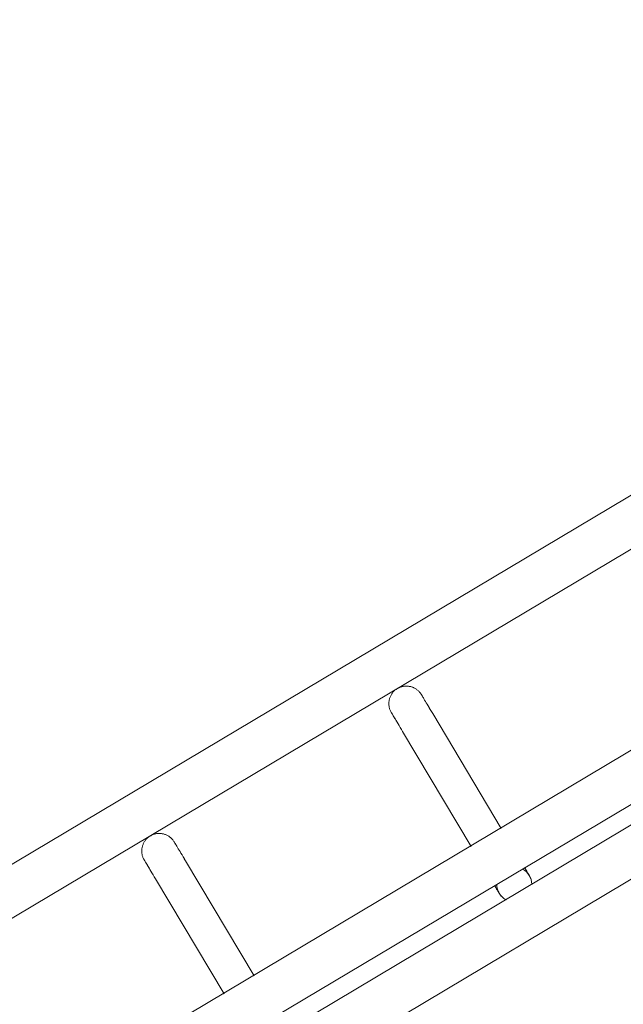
# Model space of a CAD drawing. Header units: metres. Extents: x 127444 to 127966, y 464485 to 464708.
# Tile 322 of 425: x 127925.237 to 127925.341, y 464650.758 to 464650.927. Entities that reach past the tile are written whole.
import ezdxf

# ---------------------------------------------------------------- set-up
doc = ezdxf.new("R2010")
doc.units = ezdxf.units.M
for name, color, linetype, lineweight in [('A-FLOR-HRAL', 11, 'Continuous', 9), ('B-WE-VH-VERHARDING_BETONSTRAATSTEEN-A-200', 8, 'Continuous', 9), ('S-BEAM', 12, 'Continuous', 9)]:
    doc.layers.add(name, color=color, linetype=linetype, lineweight=lineweight)

# ---------------------------------------------------------------- blocks, each defined once
blk = doc.blocks.new('34_22_B_BNP_Hekwerk_Integra_Schuin - Integra_Schuin_1000-4876941--2_00_00')
at = {"layer": 'A-FLOR-HRAL'}
for p, q in [((2736.98, 47.13), (-1956.09, 47.13)), ((-1956.09, 39.13), (2736.98, 39.13)), ((2736.97, 9.5), (-1956.09, 9.5)), ((-1956.09, 1.5), (2736.97, 1.5)), ((2736.97, -1.5), (-1956.09, -1.5)), ((-1956.09, -9.5), (2736.97, -9.5))]:
    blk.add_line(p, q, dxfattribs=at)
at = {"layer": 'S-BEAM'}
for p, q in [((1222.38, 32.34), (1222.38, 9.36)), ((1222.38, 32.34), (1222.38, 9.36)), ((1222.38, 32.34), (1222.38, 9.36)), ((1222.38, 32.34), (1222.38, 9.37)), ((1228.38, 9.36), (1228.38, 32.34)), ((1228.38, 9.36), (1228.38, 32.34)), ((1228.38, 9.36), (1228.38, 32.34)), ((1228.38, 9.37), (1228.38, 32.34)), ((1271.74, 32.34), (1271.74, 9.36)), ((1271.74, 32.34), (1271.74, 9.36)), ((1271.74, 32.34), (1271.74, 9.36)), ((1271.74, 32.34), (1271.74, 9.37)), ((1277.74, 9.36), (1277.74, 32.34)), ((1277.74, 9.36), (1277.74, 32.34)), ((1277.74, 9.36), (1277.74, 32.34)), ((1277.74, 9.37), (1277.74, 32.34))]:
    blk.add_line(p, q, dxfattribs=at)
at = {"layer": 'S-BEAM', "flags": 128}
for points in [[(1222.38, 36.13), (1222.38, 36.25), (1222.39, 36.36), (1222.4, 36.48), (1222.42, 36.6), (1222.44, 36.72), (1222.46, 36.84), (1222.49, 36.95), (1222.53, 37.07), (1222.57, 37.18), (1222.61, 37.29), (1222.66, 37.4), (1222.72, 37.51), (1222.77, 37.62), (1222.83, 37.72), (1222.9, 37.82), (1222.97, 37.92), (1223.04, 38.01), (1223.12, 38.1), (1223.2, 38.19), (1223.29, 38.28), (1223.37, 38.36), (1223.47, 38.44), (1223.56, 38.51), (1223.66, 38.58), (1223.76, 38.65), (1223.86, 38.71), (1223.96, 38.77), (1224.07, 38.83), (1224.18, 38.88), (1224.29, 38.92), (1224.4, 38.96), (1224.52, 39), (1224.63, 39.03), (1224.75, 39.06), (1224.87, 39.08), (1224.99, 39.1), (1225.1, 39.11), (1225.22, 39.12), (1225.34, 39.12), (1225.46, 39.12), (1225.58, 39.12), (1225.7, 39.11), (1225.82, 39.09), (1225.94, 39.07), (1226.06, 39.05), (1226.17, 39.02), (1226.29, 38.98), (1226.4, 38.94), (1226.52, 38.9), (1226.63, 38.85), (1226.73, 38.8), (1226.84, 38.74), (1226.94, 38.68), (1227.04, 38.62), (1227.14, 38.55), (1227.24, 38.48), (1227.33, 38.4), (1227.42, 38.32), (1227.51, 38.24), (1227.59, 38.15), (1227.67, 38.06), (1227.74, 37.97), (1227.82, 37.87), (1227.88, 37.77), (1227.95, 37.67), (1228.01, 37.57), (1228.06, 37.46), (1228.11, 37.35), (1228.16, 37.24), (1228.2, 37.13), (1228.24, 37.02), (1228.27, 36.9), (1228.3, 36.78), (1228.33, 36.67), (1228.35, 36.55), (1228.36, 36.43), (1228.37, 36.31), (1228.38, 36.19), (1228.38, 36.13)], [(1222.42, 36.6), (1222.44, 36.72), (1222.46, 36.84), (1222.49, 36.95), (1222.53, 37.07), (1222.57, 37.18), (1222.61, 37.29), (1222.66, 37.4), (1222.72, 37.51), (1222.77, 37.62), (1222.83, 37.72), (1222.9, 37.82), (1222.97, 37.92), (1223.04, 38.01), (1223.12, 38.1), (1223.2, 38.19), (1223.29, 38.28), (1223.37, 38.36), (1223.47, 38.44), (1223.56, 38.51), (1223.66, 38.58), (1223.76, 38.65), (1223.86, 38.71), (1223.96, 38.77), (1224.07, 38.83), (1224.18, 38.88), (1224.29, 38.92), (1224.4, 38.96), (1224.52, 39), (1224.63, 39.03), (1224.75, 39.06), (1224.87, 39.08), (1224.99, 39.1), (1225.1, 39.11), (1225.22, 39.12), (1225.34, 39.12), (1225.46, 39.12), (1225.58, 39.12), (1225.7, 39.11), (1225.82, 39.09), (1225.94, 39.07), (1226.06, 39.05), (1226.17, 39.02), (1226.29, 38.98), (1226.4, 38.94), (1226.52, 38.9), (1226.63, 38.85), (1226.73, 38.8), (1226.84, 38.74), (1226.94, 38.68), (1227.04, 38.62), (1227.14, 38.55), (1227.24, 38.48), (1227.33, 38.4), (1227.42, 38.32), (1227.51, 38.24), (1227.59, 38.15), (1227.67, 38.06), (1227.74, 37.97), (1227.82, 37.87), (1227.88, 37.77), (1227.95, 37.67), (1228.01, 37.57), (1228.06, 37.46), (1228.11, 37.35), (1228.16, 37.24), (1228.2, 37.13), (1228.24, 37.02), (1228.27, 36.9), (1228.3, 36.78), (1228.33, 36.67), (1228.35, 36.55), (1228.36, 36.43), (1228.37, 36.31), (1228.38, 36.19), (1228.38, 36.13)], [(1271.74, 36.13), (1271.74, 36.25), (1271.75, 36.36), (1271.76, 36.48), (1271.78, 36.6), (1271.8, 36.72), (1271.82, 36.84), (1271.85, 36.95), (1271.89, 37.07), (1271.93, 37.18), (1271.97, 37.29), (1272.02, 37.4), (1272.08, 37.51), (1272.13, 37.62), (1272.2, 37.72), (1272.26, 37.82), (1272.33, 37.92), (1272.4, 38.01), (1272.48, 38.1), (1272.56, 38.19), (1272.65, 38.28), (1272.73, 38.36), (1272.83, 38.44), (1272.92, 38.51), (1273.02, 38.58), (1273.12, 38.65), (1273.22, 38.71), (1273.32, 38.77), (1273.43, 38.83), (1273.54, 38.88), (1273.65, 38.92), (1273.76, 38.96), (1273.88, 39), (1273.99, 39.03), (1274.11, 39.06), (1274.23, 39.08), (1274.35, 39.1), (1274.47, 39.11), (1274.58, 39.12), (1274.7, 39.12), (1274.82, 39.12), (1274.94, 39.12), (1275.06, 39.11), (1275.18, 39.09), (1275.3, 39.07), (1275.42, 39.05), (1275.53, 39.02), (1275.65, 38.98), (1275.76, 38.94), (1275.88, 38.9), (1275.99, 38.85), (1276.09, 38.8), (1276.2, 38.74), (1276.3, 38.68), (1276.4, 38.62), (1276.5, 38.55), (1276.6, 38.48), (1276.69, 38.4), (1276.78, 38.32), (1276.87, 38.24), (1276.95, 38.15), (1277.03, 38.06), (1277.1, 37.97), (1277.18, 37.87), (1277.24, 37.77), (1277.31, 37.67), (1277.37, 37.57), (1277.42, 37.46), (1277.47, 37.35), (1277.52, 37.24), (1277.56, 37.13), (1277.6, 37.02), (1277.64, 36.9), (1277.66, 36.78), (1277.69, 36.67), (1277.71, 36.55), (1277.72, 36.43), (1277.73, 36.31), (1277.74, 36.19), (1277.74, 36.13)], [(1271.78, 36.6), (1271.8, 36.72), (1271.82, 36.84), (1271.85, 36.95), (1271.89, 37.07), (1271.93, 37.18), (1271.97, 37.29), (1272.02, 37.4), (1272.08, 37.51), (1272.13, 37.62), (1272.2, 37.72), (1272.26, 37.82), (1272.33, 37.92), (1272.4, 38.01), (1272.48, 38.1), (1272.56, 38.19), (1272.65, 38.28), (1272.73, 38.36), (1272.83, 38.44), (1272.92, 38.51), (1273.02, 38.58), (1273.12, 38.65), (1273.22, 38.71), (1273.32, 38.77), (1273.43, 38.83), (1273.54, 38.88), (1273.65, 38.92), (1273.76, 38.96), (1273.88, 39), (1273.99, 39.03), (1274.11, 39.06), (1274.23, 39.08), (1274.35, 39.1), (1274.47, 39.11), (1274.58, 39.12), (1274.7, 39.12), (1274.82, 39.12), (1274.94, 39.12), (1275.06, 39.11), (1275.18, 39.09), (1275.3, 39.07), (1275.42, 39.05), (1275.53, 39.02), (1275.65, 38.98), (1275.76, 38.94), (1275.88, 38.9), (1275.99, 38.85), (1276.09, 38.8), (1276.2, 38.74), (1276.3, 38.68), (1276.4, 38.62), (1276.5, 38.55), (1276.6, 38.48), (1276.69, 38.4), (1276.78, 38.32), (1276.87, 38.24), (1276.95, 38.15), (1277.03, 38.06), (1277.1, 37.97), (1277.18, 37.87), (1277.24, 37.77), (1277.31, 37.67), (1277.37, 37.57), (1277.42, 37.46), (1277.47, 37.35), (1277.52, 37.24), (1277.56, 37.13), (1277.6, 37.02), (1277.64, 36.9), (1277.66, 36.78), (1277.69, 36.67), (1277.71, 36.55), (1277.72, 36.43), (1277.73, 36.31), (1277.74, 36.19), (1277.74, 36.13)], [(1222.38, 32.34), (1222.38, 32.75), (1222.38, 33.15), (1222.38, 33.52), (1222.38, 33.87), (1222.38, 34.2), (1222.38, 34.5), (1222.38, 34.78), (1222.38, 35.03), (1222.38, 35.26), (1222.38, 35.46), (1222.38, 35.64), (1222.38, 35.78), (1222.38, 35.91), (1222.38, 36), (1222.38, 36.07), (1222.38, 36.11), (1222.38, 36.13)], [(1222.38, 36.13), (1222.38, 36.11), (1222.38, 36.07), (1222.38, 36), (1222.38, 35.91), (1222.38, 35.79), (1222.38, 35.64), (1222.38, 35.46), (1222.38, 35.26), (1222.38, 35.04), (1222.38, 34.78), (1222.38, 34.51), (1222.38, 34.2), (1222.38, 33.88), (1222.38, 33.53), (1222.38, 33.16), (1222.38, 32.76), (1222.38, 32.34), (1222.38, 32.34)], [(1228.38, 32.34), (1228.38, 32.75), (1228.38, 33.15), (1228.38, 33.52), (1228.38, 33.87), (1228.38, 34.2), (1228.38, 34.5), (1228.38, 34.78), (1228.38, 35.03), (1228.38, 35.26), (1228.38, 35.46), (1228.38, 35.64), (1228.38, 35.78), (1228.38, 35.91), (1228.38, 36), (1228.38, 36.07), (1228.38, 36.11), (1228.38, 36.13)], [(1228.38, 36.13), (1228.38, 36.11), (1228.38, 36.07), (1228.38, 36), (1228.38, 35.91), (1228.38, 35.79), (1228.38, 35.64), (1228.38, 35.46), (1228.38, 35.26), (1228.38, 35.04), (1228.38, 34.78), (1228.38, 34.51), (1228.38, 34.2), (1228.38, 33.88), (1228.38, 33.53), (1228.38, 33.16), (1228.38, 32.76), (1228.38, 32.34), (1228.38, 32.34)], [(1228.38, 33.52), (1228.38, 33.87), (1228.38, 34.2), (1228.38, 34.5), (1228.38, 34.78), (1228.38, 35.03), (1228.38, 35.26), (1228.38, 35.46), (1228.38, 35.64), (1228.38, 35.78), (1228.38, 35.91), (1228.38, 36), (1228.38, 36.07), (1228.38, 36.11), (1228.38, 36.13)], [(1228.38, 36.13), (1228.38, 36.11), (1228.38, 36.07), (1228.38, 36), (1228.38, 35.91), (1228.38, 35.79), (1228.38, 35.64), (1228.38, 35.46), (1228.38, 35.26), (1228.38, 35.04), (1228.38, 34.78), (1228.38, 34.51), (1228.38, 34.2), (1228.38, 33.88), (1228.38, 33.53)], [(1271.74, 32.34), (1271.74, 32.75), (1271.74, 33.15), (1271.74, 33.52), (1271.74, 33.87), (1271.74, 34.2), (1271.74, 34.5), (1271.74, 34.78), (1271.74, 35.03), (1271.74, 35.26), (1271.74, 35.46), (1271.74, 35.64), (1271.74, 35.78), (1271.74, 35.91), (1271.74, 36), (1271.74, 36.07), (1271.74, 36.11), (1271.74, 36.13)], [(1271.74, 36.13), (1271.74, 36.11), (1271.74, 36.07), (1271.74, 36), (1271.74, 35.91), (1271.74, 35.79), (1271.74, 35.64), (1271.74, 35.46), (1271.74, 35.26), (1271.74, 35.04), (1271.74, 34.78), (1271.74, 34.51), (1271.74, 34.2), (1271.74, 33.88), (1271.74, 33.53), (1271.74, 33.16), (1271.74, 32.76), (1271.74, 32.34), (1271.74, 32.34)], [(1277.74, 32.34), (1277.74, 32.75), (1277.74, 33.15), (1277.74, 33.52), (1277.74, 33.87), (1277.74, 34.2), (1277.74, 34.5), (1277.74, 34.78), (1277.74, 35.03), (1277.74, 35.26), (1277.74, 35.46), (1277.74, 35.64), (1277.74, 35.78), (1277.74, 35.91), (1277.74, 36), (1277.74, 36.07), (1277.74, 36.11), (1277.74, 36.13)], [(1277.74, 36.13), (1277.74, 36.11), (1277.74, 36.07), (1277.74, 36), (1277.74, 35.91), (1277.74, 35.79), (1277.74, 35.64), (1277.74, 35.46), (1277.74, 35.26), (1277.74, 35.04), (1277.74, 34.78), (1277.74, 34.51), (1277.74, 34.2), (1277.74, 33.88), (1277.74, 33.53), (1277.74, 33.16), (1277.74, 32.76), (1277.74, 32.34), (1277.74, 32.34)], [(1277.74, 33.52), (1277.74, 33.87), (1277.74, 34.2), (1277.74, 34.5), (1277.74, 34.78), (1277.74, 35.03), (1277.74, 35.26), (1277.74, 35.46), (1277.74, 35.64), (1277.74, 35.78), (1277.74, 35.91), (1277.74, 36), (1277.74, 36.07), (1277.74, 36.11), (1277.74, 36.13)], [(1277.74, 36.13), (1277.74, 36.11), (1277.74, 36.07), (1277.74, 36), (1277.74, 35.91), (1277.74, 35.79), (1277.74, 35.64), (1277.74, 35.46), (1277.74, 35.26), (1277.74, 35.04), (1277.74, 34.78), (1277.74, 34.51), (1277.74, 34.2), (1277.74, 33.88), (1277.74, 33.53)], [(1222.38, 32.34), (1222.38, 32.75), (1222.38, 33.15), (1222.38, 33.52), (1222.38, 33.87), (1222.38, 34.2)], [(1222.38, 34.2), (1222.38, 33.88), (1222.38, 33.53), (1222.38, 33.16), (1222.38, 32.76), (1222.38, 32.34), (1222.38, 32.34)], [(1271.74, 32.34), (1271.74, 32.75), (1271.74, 33.15), (1271.74, 33.52), (1271.74, 33.87), (1271.74, 34.2)], [(1271.74, 34.2), (1271.74, 33.88), (1271.74, 33.53), (1271.74, 33.16), (1271.74, 32.76), (1271.74, 32.34), (1271.74, 32.34)], [(1271.74, 1.58), (1271.74, 1.38), (1271.74, 1.19), (1271.74, 1.02), (1271.74, 0.86), (1271.74, 0.71), (1271.74, 0.58), (1271.74, 0.46), (1271.74, 0.35), (1271.74, 0.26), (1271.74, 0.18), (1271.74, 0.12), (1271.74, 0.07), (1271.74, 0.03), (1271.74, 0.01), (1271.74, 0)], [(1271.74, 1.58), (1271.74, 1.38), (1271.74, 1.19), (1271.74, 1.02), (1271.74, 0.86), (1271.74, 0.71), (1271.74, 0.58), (1271.74, 0.46), (1271.74, 0.35), (1271.74, 0.26), (1271.74, 0.18), (1271.74, 0.12), (1271.74, 0.07), (1271.74, 0.03), (1271.74, 0.01), (1271.74, 0)], [(1271.74, 0), (1271.74, 0.01), (1271.74, 0.03), (1271.74, 0.06), (1271.74, 0.11), (1271.74, 0.18), (1271.74, 0.26), (1271.74, 0.35), (1271.74, 0.46), (1271.74, 0.58), (1271.74, 0.71), (1271.74, 0.86), (1271.74, 1.02), (1271.74, 1.19), (1271.74, 1.37), (1271.74, 1.57)], [(1271.74, 0), (1271.74, 0.01), (1271.74, 0.03), (1271.74, 0.06), (1271.74, 0.11), (1271.74, 0.18), (1271.74, 0.26), (1271.74, 0.35), (1271.74, 0.46), (1271.74, 0.58), (1271.74, 0.71), (1271.74, 0.86), (1271.74, 1.02), (1271.74, 1.19), (1271.74, 1.37), (1271.74, 1.57)], [(1271.79, -0.54), (1271.77, -0.42), (1271.75, -0.3), (1271.74, -0.18), (1271.74, -0.06), (1271.74, 0)], [(1271.79, -0.54), (1271.77, -0.42), (1271.75, -0.3), (1271.74, -0.18), (1271.74, -0.06), (1271.74, 0)], [(1277.74, 0), (1277.73, -0.12), (1277.73, -0.24), (1277.72, -0.36), (1277.7, -0.48), (1277.68, -0.6)], [(1277.74, 0), (1277.73, -0.12), (1277.73, -0.24), (1277.72, -0.36), (1277.7, -0.48), (1277.68, -0.6)], [(1277.74, 1.58), (1277.74, 1.38), (1277.74, 1.19), (1277.74, 1.02), (1277.74, 0.86), (1277.74, 0.71), (1277.74, 0.58), (1277.74, 0.46), (1277.74, 0.35), (1277.74, 0.26), (1277.74, 0.18), (1277.74, 0.12), (1277.74, 0.07), (1277.74, 0.03), (1277.74, 0.01), (1277.74, 0)], [(1277.74, 1.58), (1277.74, 1.38), (1277.74, 1.19), (1277.74, 1.02), (1277.74, 0.86), (1277.74, 0.71), (1277.74, 0.58), (1277.74, 0.46), (1277.74, 0.35), (1277.74, 0.26), (1277.74, 0.18), (1277.74, 0.12), (1277.74, 0.07), (1277.74, 0.03), (1277.74, 0.01), (1277.74, 0)], [(1277.74, 0), (1277.74, 0.01), (1277.74, 0.03), (1277.74, 0.06), (1277.74, 0.11), (1277.74, 0.18), (1277.74, 0.26), (1277.74, 0.35), (1277.74, 0.46), (1277.74, 0.58), (1277.74, 0.71), (1277.74, 0.86), (1277.74, 1.02), (1277.74, 1.19), (1277.74, 1.37), (1277.74, 1.57)], [(1277.74, 0), (1277.74, 0.01), (1277.74, 0.03), (1277.74, 0.06), (1277.74, 0.11), (1277.74, 0.18), (1277.74, 0.26), (1277.74, 0.35), (1277.74, 0.46), (1277.74, 0.58), (1277.74, 0.71), (1277.74, 0.86), (1277.74, 1.02), (1277.74, 1.19), (1277.74, 1.37), (1277.74, 1.57)], [(1272.17, -1.55), (1272.11, -1.44), (1272.05, -1.34), (1272, -1.23)], [(1272.17, -1.55), (1272.11, -1.44), (1272.05, -1.34), (1272, -1.23)]]:
    blk.add_lwpolyline(points, dxfattribs=at)
at = {"layer": 'S-BEAM'}
for start, end in [(150, 180), (165, 180), (180, 210), (180, 195), (0, 30), (330, 0), (0, 15), (345, 0)]:
    blk.add_arc((1274.74, 0), 3, start, end, dxfattribs=at)

msp = doc.modelspace()

# ---------------------------------------------------------------- hatches: boundary and pattern name
at = {"layer": 'B-WE-VH-VERHARDING_BETONSTRAATSTEEN-A-200'}
h = msp.add_hatch(dxfattribs=at)
h.set_pattern_fill('AVH-BSS_KEIFORMAAT_ELLEBOOG-SO', color=256, angle=1, pattern_type=2)
h.set_pattern_definition([(31.81611, (127908.58607, 464613.06392), (0.03386772, 0.14457862), [0.315, -0.105]), (301.81611, (127908.47536, 464613.24236), (0.03386772, 0.14457862), [0.315, -0.105])])
h.paths.add_polyline_path([(127940.57923, 464651.66311), (127937.65926, 464649.92134), (127938.01786, 464649.32017), (127940.93783, 464651.06194)], flags=16)
h.paths.add_polyline_path([(127944.2228, 464653.02142), (127943.8642, 464653.62259), (127940.94423, 464651.88083), (127941.30283, 464651.27966)], flags=16)
edge = h.paths.add_edge_path(flags=16)
edge.add_arc((127917.88105, 464700.47107), 0.4, 30.8149, 210.8149)
edge.add_line((127917.53752, 464700.26616), (127921.37951, 464693.82496))
edge.add_arc((127921.72304, 464694.02987), 0.4, 210.8149, 390.8149)
edge.add_line((127922.06657, 464694.23477), (127918.22458, 464700.67597))
edge = h.paths.add_edge_path()
edge.add_line((127929.24995, 464697.53579), (127928.80329, 464697.26935))
edge.add_line((127928.80329, 464697.26935), (127928.62665, 464697.56548))
edge.add_line((127928.62665, 464697.56548), (127924.41416, 464695.05272))
edge.add_line((127924.41416, 464695.05272), (127919.91876, 464702.589))
edge.add_arc((127922.49521, 464704.12585), 3, 146.6578, 210.81611, ccw=False)
edge.add_line((127919.989, 464705.77476), (127913.63025, 464701.98178))
edge.add_arc((127913.33915, 464701.57526), 0.5, 30.8162, 54.3942, ccw=False)
edge.add_line((127913.76856, 464701.8314), (127919.60859, 464692.04091))
edge.add_arc((127919.17411, 464691.7839), 0.50481, -52.9525, 30.6058, ccw=False)
edge.add_line((127919.47824, 464691.381), (127915.65218, 464689.09885))
edge.add_line((127915.65218, 464689.09885), (127916.2004, 464688.17979))
edge.add_line((127916.2004, 464688.17979), (127915.59923, 464687.82119))
edge.add_line((127915.59923, 464687.82119), (127915.05101, 464688.74026))
edge.add_line((127915.05101, 464688.74026), (127913.20424, 464687.63872))
edge.add_line((127913.20424, 464687.63872), (127914.89256, 464684.76207))
edge.add_line((127914.89256, 464684.76207), (127915.59184, 464684.79392))
edge.add_line((127915.59184, 464684.79392), (127915.63332, 464683.88302))
edge.add_line((127915.63332, 464683.88302), (127917.341, 464684.90122))
edge.add_line((127917.341, 464684.90122), (127916.77749, 464685.84591))
edge.add_line((127916.77749, 464685.84591), (127917.37866, 464686.20451))
edge.add_line((127917.37866, 464686.20451), (127918.50568, 464684.31512))
edge.add_line((127918.50568, 464684.31512), (127917.90451, 464683.95652))
edge.add_line((127917.90451, 464683.95652), (127919.08277, 464681.98124))
edge.add_line((127919.08277, 464681.98124), (127919.68394, 464682.33984))
edge.add_line((127919.68394, 464682.33984), (127921.4257, 464679.41987))
edge.add_line((127921.4257, 464679.41987), (127920.82453, 464679.06127))
edge.add_line((127920.82453, 464679.06127), (127922.00279, 464677.08599))
edge.add_line((127922.00279, 464677.08599), (127922.60396, 464677.44459))
edge.add_line((127922.60396, 464677.44459), (127923.73098, 464675.5552))
edge.add_line((127923.73098, 464675.5552), (127923.12981, 464675.1966))
edge.add_line((127923.12981, 464675.1966), (127924.61544, 464672.70603))
edge.add_line((127924.61544, 464672.70603), (127925.21661, 464673.06463))
edge.add_line((127925.21661, 464673.06463), (127926.34363, 464671.17523))
edge.add_line((127926.34363, 464671.17523), (127927.82926, 464668.68467))
edge.add_line((127927.82926, 464668.68467), (127928.95628, 464666.79527))
edge.add_line((127928.95628, 464666.79527), (127930.44191, 464664.30471))
edge.add_line((127930.44191, 464664.30471), (127931.56893, 464662.41531))
edge.add_line((127931.56893, 464662.41531), (127930.96776, 464662.05671))
edge.add_line((127930.96776, 464662.05671), (127932.45339, 464659.56615))
edge.add_line((127932.45339, 464659.56615), (127933.05456, 464659.92475))
edge.add_line((127933.05456, 464659.92475), (127934.18159, 464658.03535))
edge.add_line((127934.18159, 464658.03535), (127933.58041, 464657.67675))
edge.add_line((127933.58041, 464657.67675), (127933.90059, 464657.13999))
edge.add_line((127933.90059, 464657.13999), (127935.47222, 464658.07747))
edge.add_line((127935.47222, 464658.07747), (127936.59925, 464656.18808))
edge.add_line((127936.59925, 464656.18808), (127934.70986, 464655.06105))
edge.add_line((127934.70986, 464655.06105), (127933.96704, 464656.30634))
edge.add_line((127933.96704, 464656.30634), (127931.26177, 464654.69264))
edge.add_line((127931.26177, 464654.69264), (127931.62037, 464654.09147))
edge.add_line((127931.62037, 464654.09147), (127931.0192, 464653.73287))
edge.add_line((127931.0192, 464653.73287), (127930.66068, 464654.33409))
edge.add_line((127930.66068, 464654.33409), (127926.95213, 464652.12194))
edge.add_line((127926.95213, 464652.12194), (127930.18506, 464645.46298))
edge.add_line((127930.18506, 464645.46298), (127936.19927, 464649.05046))
edge.add_line((127936.19927, 464649.05046), (127936.55787, 464648.44929))
edge.add_line((127936.55787, 464648.44929), (127921.0133, 464639.17694))
edge.add_line((127921.0133, 464639.17694), (127920.84681, 464639.45605))
edge.add_line((127920.84681, 464639.45605), (127918.35625, 464637.97043))
edge.add_line((127918.35625, 464637.97043), (127918.90695, 464637.0472))
edge.add_line((127918.90695, 464637.0472), (127917.01756, 464635.92018))
edge.add_line((127917.01756, 464635.92018), (127916.46685, 464636.8434))
edge.add_line((127916.46685, 464636.8434), (127913.97628, 464635.35778))
edge.add_line((127913.97628, 464635.35778), (127914.14278, 464635.07866))
edge.add_line((127914.14278, 464635.07866), (127912.25338, 464633.95164))
edge.add_line((127912.25338, 464633.95164), (127915.11458, 464629.155))
edge.add_line((127915.11458, 464629.155), (127902.72187, 464621.76273))
edge.add_line((127902.72187, 464621.76273), (127903.5901, 464620.30719))
edge.add_line((127903.5901, 464620.30719), (127904.08821, 464620.60432))
edge.add_line((127904.08821, 464620.60432), (127904.44681, 464620.00315))
edge.add_line((127904.44681, 464620.00315), (127903.9487, 464619.70602))
edge.add_line((127903.9487, 464619.70602), (127905.69046, 464616.78605))
edge.add_line((127905.69046, 464616.78605), (127906.18858, 464617.08317))
edge.add_line((127906.18858, 464617.08317), (127906.54718, 464616.482))
edge.add_line((127906.54718, 464616.482), (127906.04906, 464616.18488))
edge.add_line((127906.04906, 464616.18488), (127907.79083, 464613.2649))
edge.add_line((127907.79083, 464613.2649), (127908.28894, 464613.56203))
edge.add_line((127908.28894, 464613.56203), (127908.58607, 464613.06392))
edge.add_line((127908.58607, 464613.06392), (127911.67781, 464614.90814))
edge.add_line((127911.67781, 464614.90814), (127911.38068, 464615.40625))
edge.add_line((127911.38068, 464615.40625), (127922.07294, 464621.78419))
edge.add_line((127922.07294, 464621.78419), (127922.37006, 464621.28608))
edge.add_line((127922.37006, 464621.28608), (127924.86063, 464622.7717))
edge.add_line((127924.86063, 464622.7717), (127924.5635, 464623.26982))
edge.add_line((127924.5635, 464623.26982), (127926.4529, 464624.39684))
edge.add_line((127926.4529, 464624.39684), (127926.75002, 464623.89873))
edge.add_line((127926.75002, 464623.89873), (127929.24059, 464625.38436))
edge.add_line((127929.24059, 464625.38436), (127928.94347, 464625.88247))
edge.add_line((127928.94347, 464625.88247), (127930.83286, 464627.00949))
edge.add_line((127930.83286, 464627.00949), (127931.12999, 464626.51138))
edge.add_line((127931.12999, 464626.51138), (127933.62055, 464627.99701))
edge.add_line((127933.62055, 464627.99701), (127933.32343, 464628.49512))
edge.add_line((127933.32343, 464628.49512), (127935.21282, 464629.62214))
edge.add_line((127935.21282, 464629.62214), (127935.50995, 464629.12403))
edge.add_line((127935.50995, 464629.12403), (127938.00051, 464630.60966))
edge.add_line((127938.00051, 464630.60966), (127937.96978, 464630.66119))
edge.add_line((127937.96978, 464630.66119), (127938.61389, 464631.0454))
edge.add_line((127938.61389, 464631.0454), (127938.3475, 464631.49198))
edge.add_line((127938.3475, 464631.49198), (127938.94867, 464631.85058))
edge.add_line((127938.94867, 464631.85058), (127939.21506, 464631.404))
edge.add_line((127939.21506, 464631.404), (127942.99385, 464633.65805))
edge.add_line((127942.99385, 464633.65805), (127942.72746, 464634.10463))
edge.add_line((127942.72746, 464634.10463), (127943.32863, 464634.46323))
edge.add_line((127943.32863, 464634.46323), (127943.59502, 464634.01665))
edge.add_line((127943.59502, 464634.01665), (127947.37381, 464636.2707))
edge.add_line((127947.37381, 464636.2707), (127947.10742, 464636.71728))
edge.add_line((127947.10742, 464636.71728), (127947.70859, 464637.07588))
edge.add_line((127947.70859, 464637.07588), (127947.97498, 464636.6293))
edge.add_line((127947.97498, 464636.6293), (127951.75377, 464638.88335))
edge.add_line((127951.75377, 464638.88335), (127951.48738, 464639.32993))
edge.add_line((127951.48738, 464639.32993), (127952.08855, 464639.68853))
edge.add_line((127952.08855, 464639.68853), (127952.35494, 464639.24195))
edge.add_line((127952.35494, 464639.24195), (127956.13373, 464641.496))
edge.add_line((127956.13373, 464641.496), (127955.86734, 464641.94258))
edge.add_line((127955.86734, 464641.94258), (127956.46851, 464642.30118))
edge.add_line((127956.46851, 464642.30118), (127956.7349, 464641.8546))
edge.add_line((127956.7349, 464641.8546), (127960.51369, 464644.10865))
edge.add_line((127960.51369, 464644.10865), (127960.2473, 464644.55523))
edge.add_line((127960.2473, 464644.55523), (127960.69389, 464644.82162))
edge.add_line((127960.69389, 464644.82162), (127959.27999, 464647.19196))
edge.add_line((127959.27999, 464647.19196), (127958.8334, 464646.92557))
edge.add_line((127958.8334, 464646.92557), (127958.47477, 464647.52678))
edge.add_line((127958.47477, 464647.52678), (127958.92142, 464647.79309))
edge.add_line((127958.92142, 464647.79309), (127958.87527, 464647.87041))
edge.add_line((127958.87527, 464647.87041), (127958.83663, 464647.84737))
edge.add_line((127958.83663, 464647.84737), (127958.29873, 464648.74912))
edge.add_line((127958.29873, 464648.74912), (127958.3374, 464648.77219))
edge.add_line((127958.3374, 464648.77219), (127958.29125, 464648.84946))
edge.add_line((127958.29125, 464648.84946), (127957.84469, 464648.58308))
edge.add_line((127957.84469, 464648.58308), (127957.48609, 464649.18425))
edge.add_line((127957.48609, 464649.18425), (127957.93268, 464649.45064))
edge.add_line((127957.93268, 464649.45064), (127955.52494, 464653.48708))
edge.add_line((127955.52494, 464653.48708), (127955.07836, 464653.22069))
edge.add_line((127955.07836, 464653.22069), (127954.71976, 464653.82186))
edge.add_line((127954.71976, 464653.82186), (127955.16635, 464654.08825))
edge.add_line((127955.16635, 464654.08825), (127952.76374, 464658.1161))
edge.add_line((127952.76374, 464658.1161), (127952.31714, 464657.8497))
edge.add_line((127952.31714, 464657.8497), (127951.95854, 464658.45088))
edge.add_line((127951.95854, 464658.45088), (127952.40514, 464658.71727))
edge.add_line((127952.40514, 464658.71727), (127950.1511, 464662.49607))
edge.add_line((127950.1511, 464662.49607), (127949.70449, 464662.22967))
edge.add_line((127949.70449, 464662.22967), (127949.34589, 464662.83084))
edge.add_line((127949.34589, 464662.83084), (127949.79248, 464663.09722))
edge.add_line((127949.79248, 464663.09722), (127947.53848, 464666.87604))
edge.add_line((127947.53848, 464666.87604), (127947.09184, 464666.60963))
edge.add_line((127947.09184, 464666.60963), (127946.73324, 464667.2108))
edge.add_line((127946.73324, 464667.2108), (127947.17983, 464667.47719))
edge.add_line((127947.17983, 464667.47719), (127944.92584, 464671.25601))
edge.add_line((127944.92584, 464671.25601), (127944.47919, 464670.98959))
edge.add_line((127944.47919, 464670.98959), (127944.12059, 464671.59076))
edge.add_line((127944.12059, 464671.59076), (127944.56722, 464671.85717))
edge.add_line((127944.56722, 464671.85717), (127942.31317, 464675.63596))
edge.add_line((127942.31317, 464675.63596), (127941.86654, 464675.36955))
edge.add_line((127941.86654, 464675.36955), (127941.50794, 464675.97072))
edge.add_line((127941.50794, 464675.97072), (127941.9546, 464676.23715))
edge.add_line((127941.9546, 464676.23715), (127939.7005, 464680.01591))
edge.add_line((127939.7005, 464680.01591), (127939.25413, 464679.74965))
edge.add_line((127939.25413, 464679.74965), (127938.89514, 464680.35059))
edge.add_line((127938.89514, 464680.35059), (127939.34202, 464680.61716))
edge.add_line((127939.34202, 464680.61716), (127937.08788, 464684.39589))
edge.add_line((127937.08788, 464684.39589), (127936.64124, 464684.12947))
edge.add_line((127936.64124, 464684.12947), (127936.28264, 464684.73064))
edge.add_line((127936.28264, 464684.73064), (127936.7293, 464684.99708))
edge.add_line((127936.7293, 464684.99708), (127934.47522, 464688.77585))
edge.add_line((127934.47522, 464688.77585), (127934.02859, 464688.50943))
edge.add_line((127934.02859, 464688.50943), (127933.66999, 464689.1106))
edge.add_line((127933.66999, 464689.1106), (127934.11664, 464689.37703))
edge.add_line((127934.11664, 464689.37703), (127931.8626, 464693.15582))
edge.add_line((127931.8626, 464693.15582), (127931.41594, 464692.88939))
edge.add_line((127931.41594, 464692.88939), (127931.05734, 464693.49056))
edge.add_line((127931.05734, 464693.49056), (127931.504, 464693.75699))
edge.add_line((127931.504, 464693.75699), (127929.24995, 464697.53579))
h.paths.add_polyline_path([(127958.14957, 464648.76494), (127958.25263, 464648.82642), (127958.88274, 464647.77007), (127958.77968, 464647.7086)], flags=17)
h = msp.add_hatch(dxfattribs=at)
h.set_pattern_fill('AVH-BSS_KEIFORMAAT_ELLEBOOG-SO', color=256, angle=1, pattern_type=2)
h.set_pattern_definition([(1, (2e-09, 52.72539), (0.103151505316, 0.106816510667), [0.315, -0.105]), (271, (-0.00367, 52.93536), (0.103151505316, 0.106816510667), [0.315, -0.105])])
h.paths.add_polyline_path([(127936.64375, 464648.50051), (127936.28515, 464649.10169), (127925.97936, 464642.95427), (127922.55986, 464648.68687), (127922.86045, 464648.86617), (127922.50185, 464649.46734), (127917.3531, 464646.39611), (127917.30336, 464647.21519), (127916.60409, 464647.18334), (127916.70418, 464644.98562), (127917.40346, 464645.01746), (127917.37714, 464645.59537), (127918.05108, 464645.99738), (127921.47058, 464640.26478), (127920.6547, 464639.77811), (127921.0133, 464639.17694)], flags=17)
h.paths.add_polyline_path([(127906.47784, 464630.50653), (127906.11925, 464631.1077), (127904.22985, 464629.98067), (127904.58845, 464629.3795)], flags=16)
h.paths.add_polyline_path([(127914.14278, 464635.07866), (127913.78418, 464635.67983), (127911.89478, 464634.55281), (127912.25338, 464633.95164)], flags=17)
h.paths.add_polyline_path([(127936.64375, 464648.50051), (127936.28515, 464649.10169), (127925.97936, 464642.95427), (127922.55986, 464648.68687), (127922.86045, 464648.86617), (127922.50185, 464649.46734), (127917.3531, 464646.39611), (127917.30336, 464647.21519), (127916.60409, 464647.18334), (127916.70418, 464644.98562), (127917.40346, 464645.01746), (127917.37714, 464645.59537), (127918.05108, 464645.99738), (127921.47058, 464640.26478), (127920.6547, 464639.77811), (127921.0133, 464639.17694)], flags=17)
edge = h.paths.add_edge_path(flags=16)
edge.add_arc((127906.61302, 464696.42456), 0.40001, 2.991, 182.2395)
edge.add_line((127906.21332, 464696.40893), (127906.72019, 464685.30208))
edge.add_arc((127907.11886, 464685.34036), 0.4005, 185.4842, 359.7384)
edge.add_line((127907.51936, 464685.33853), (127907.01249, 464696.44544))
edge = h.paths.add_edge_path()
edge.add_line((127915.6825, 464667.41804), (127916.38177, 464667.44989))
edge.add_line((127916.38177, 464667.44989), (127916.21855, 464671.03351))
edge.add_line((127916.21855, 464671.03351), (127915.51928, 464671.00166))
edge.add_line((127915.51928, 464671.00166), (127915.41918, 464673.19938))
edge.add_line((127915.41918, 464673.19938), (127916.11846, 464673.23123))
edge.add_line((127916.11846, 464673.23123), (127915.98254, 464676.21547))
edge.add_line((127915.98254, 464676.21547), (127915.28327, 464676.18363))
edge.add_line((127915.28327, 464676.18363), (127915.12857, 464679.58011))
edge.add_line((127915.12857, 464679.58011), (127915.82785, 464679.61195))
edge.add_line((127915.82785, 464679.61195), (127915.69193, 464682.5962))
edge.add_line((127915.69193, 464682.5962), (127914.99266, 464682.56435))
edge.add_line((127914.99266, 464682.56435), (127914.89029, 464684.81202))
edge.add_line((127914.89029, 464684.81202), (127913.20424, 464687.63872))
edge.add_line((127913.20424, 464687.63872), (127910.65997, 464686.12114))
edge.add_arc((127910.40161, 464686.54922), 0.50001, 182.6082, 301.1127, ccw=False)
edge.add_line((127909.90212, 464686.52647), (127909.31543, 464699.40799))
edge.add_line((127909.31543, 464699.40799), (127903.79014, 464696.11216))
edge.add_line((127903.79014, 464696.11216), (127904.50289, 464680.46465))
edge.add_line((127904.50289, 464680.46465), (127899.60241, 464680.24141))
edge.add_line((127899.60241, 464680.24141), (127899.92236, 464673.19029))
edge.add_line((127899.92236, 464673.19029), (127899.34297, 464673.1639))
edge.add_line((127899.34297, 464673.1639), (127899.50737, 464669.58033))
edge.add_line((127899.50737, 464669.58033), (127900.08677, 464669.60672))
edge.add_line((127900.08677, 464669.60672), (127900.18686, 464667.409))
edge.add_line((127900.18686, 464667.409), (127899.60746, 464667.38261))
edge.add_line((127899.60746, 464667.38261), (127899.77068, 464663.79899))
edge.add_line((127899.77068, 464663.79899), (127900.35008, 464663.82538))
edge.add_line((127900.35008, 464663.82538), (127900.45017, 464661.62766))
edge.add_line((127900.45017, 464661.62766), (127899.87077, 464661.60127))
edge.add_line((127899.87077, 464661.60127), (127900.03861, 464658.01786))
edge.add_line((127900.03861, 464658.01786), (127900.61801, 464658.04425))
edge.add_line((127900.61801, 464658.04425), (127900.71348, 464655.84631))
edge.add_line((127900.71348, 464655.84631), (127900.13408, 464655.81992))
edge.add_line((127900.13408, 464655.81992), (127900.2973, 464652.2363))
edge.add_line((127900.2973, 464652.2363), (127900.8767, 464652.26269))
edge.add_line((127900.8767, 464652.26269), (127900.9768, 464650.06497))
edge.add_line((127900.9768, 464650.06497), (127900.3974, 464650.03858))
edge.add_line((127900.3974, 464650.03858), (127900.56061, 464646.45496))
edge.add_line((127900.56061, 464646.45496), (127901.14001, 464646.48135))
edge.add_line((127901.14001, 464646.48135), (127901.76673, 464632.72094))
edge.add_line((127901.76673, 464632.72094), (127901.18733, 464632.69455))
edge.add_line((127901.18733, 464632.69455), (127901.35055, 464629.11093))
edge.add_line((127901.35055, 464629.11093), (127901.92995, 464629.13732))
edge.add_line((127901.92995, 464629.13732), (127902.03004, 464626.9396))
edge.add_line((127902.03004, 464626.9396), (127901.45064, 464626.91321))
edge.add_line((127901.45064, 464626.91321), (127901.58097, 464624.05164))
edge.add_line((127901.58097, 464624.05164), (127902.16037, 464624.07803))
edge.add_line((127902.16037, 464624.07803), (127902.19222, 464623.37876))
edge.add_line((127902.19222, 464623.37876), (127901.7694, 464623.3595))
edge.add_line((127901.7694, 464623.3595), (127902.72187, 464621.76273))
edge.add_line((127902.72187, 464621.76273), (127915.11458, 464629.155))
edge.add_line((127915.11458, 464629.155), (127912.25338, 464633.95164))
edge.add_line((127912.25338, 464633.95164), (127914.14278, 464635.07866))
edge.add_line((127914.14278, 464635.07866), (127913.97628, 464635.35778))
edge.add_line((127913.97628, 464635.35778), (127916.46685, 464636.8434))
edge.add_line((127916.46685, 464636.8434), (127915.89053, 464637.80957))
edge.add_line((127915.89053, 464637.80957), (127917.77993, 464638.9366))
edge.add_line((127917.77993, 464638.9366), (127918.35625, 464637.97043))
edge.add_line((127918.35625, 464637.97043), (127920.84681, 464639.45605))
edge.add_line((127920.84681, 464639.45605), (127920.6547, 464639.77811))
edge.add_line((127920.6547, 464639.77811), (127921.47058, 464640.26478))
edge.add_line((127921.47058, 464640.26478), (127918.05038, 464646.00075))
edge.add_line((127918.05038, 464646.00075), (127917.37714, 464645.59537))
edge.add_line((127917.37714, 464645.59537), (127917.40346, 464645.01746))
edge.add_line((127917.40346, 464645.01746), (127916.70418, 464644.98562))
edge.add_line((127916.70418, 464644.98562), (127916.60409, 464647.18334))
edge.add_line((127916.60409, 464647.18334), (127917.18349, 464647.20973))
edge.add_line((127917.18349, 464647.20973), (127917.15193, 464647.90268))
edge.add_line((127917.15193, 464647.90268), (127916.57253, 464647.87629))
edge.add_line((127916.57253, 464647.87629), (127916.47243, 464650.07401))
edge.add_line((127916.47243, 464650.07401), (127917.17171, 464650.10586))
edge.add_line((127917.17171, 464650.10586), (127917.00849, 464653.68948))
edge.add_line((127917.00849, 464653.68948), (127916.30922, 464653.65763))
edge.add_line((127916.30922, 464653.65763), (127916.21781, 464655.85575))
edge.add_line((127916.21781, 464655.85575), (127916.0459, 464659.43897))
edge.add_line((127916.0459, 464659.43897), (127915.94581, 464661.6367))
edge.add_line((127915.94581, 464661.6367), (127915.78259, 464665.22032))
edge.add_line((127915.78259, 464665.22032), (127915.6825, 464667.41804))

# ---------------------------------------------------------------- block references
at = {"layer": 'A-FLOR-HRAL', "xscale": 0.001, "yscale": 0.001, "zscale": 0.001, "rotation": 30.81638242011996}
msp.add_blockref('34_22_B_BNP_Hekwerk_Integra_Schuin - Integra_Schuin_1000-4876941--2_00_00', (127924.22744, 464650.12595), dxfattribs=at)

doc.saveas('drawing.dxf')
